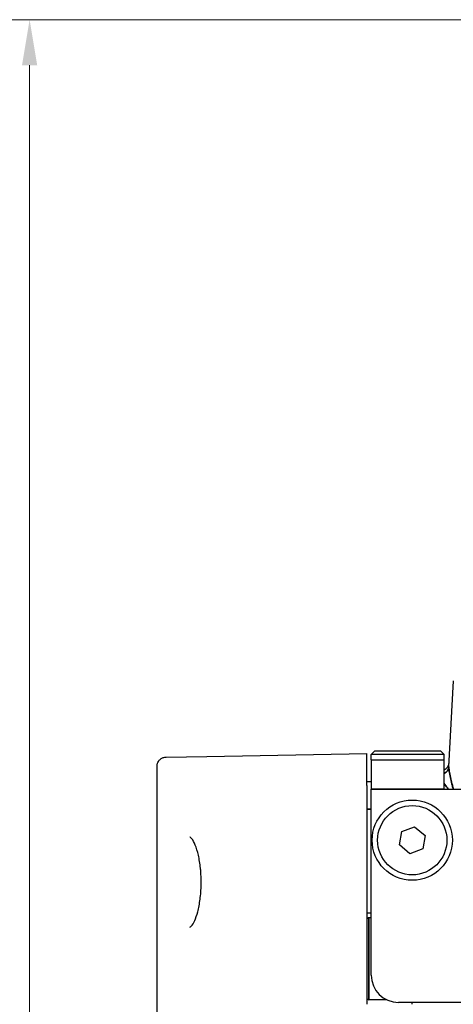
# Model space of a CAD drawing. Header units: millimetres. Extents: x 399 to 6233, y -1870 to 1602.
# Tile 611 of 656: x 5307 to 5331, y 654 to 708. Entities that reach past the tile are written whole.
import ezdxf

# ---------------------------------------------------------------- set-up
doc = ezdxf.new("R2010")
doc.units = ezdxf.units.MM
for name, color, linetype, lineweight in [('AM_5', 3, 'Continuous', 25), ('可見 (ISO)', 7, 'Continuous', 25), ('窄部可見 (ISO)', 7, 'Continuous', 35)]:
    doc.layers.add(name, color=color, linetype=linetype, lineweight=lineweight)
doc.styles.add('尺寸標註', font='romans.shx', dxfattribs={"bigfont": 'CHINESET.SHX'})
doc.dimstyles.new('CNS1$0', dxfattribs={"dimtxt": 2.5, "dimasz": 2.5, "dimexe": 1, "dimexo": 1, "dimgap": 1.5, "dimtad": 1, "dimtoh": 1, "dimdec": 1, "dimdsep": 46, "dimtxsty": '尺寸標註', "dimcen": 0, "dimclrd": 2, "dimclre": 2, "dimclrt": 1, "dimadec": 0, "dimazin": 2, "dimtp": 0.1, "dimtm": 0.1, "dimtfac": 0.71, "dimtdec": 1, "dimtmove": 0, "dimatfit": 0, "dimfxl": 0, "dimlwd": 13, "dimlwe": 13, "dimarcsym": 0})

# ---------------------------------------------------------------- blocks, each defined once
blk = doc.blocks.new('*D305')
at = {"layer": 'AM_5', "color": 2, "lineweight": 13}
for p, q in [((5352.221, 707.522), (5306.894, 707.522)), ((5307.894, 705.022), (5307.894, 609.522)), ((5325.386, 607.022), (5306.894, 607.022))]:
    blk.add_line(p, q, dxfattribs=at)
at = {"layer": 'AM_5', "color": 2, "lineweight": -2}
for points in [[(5307.477, 705.022), (5308.311, 705.022), (5307.894, 707.522)], [(5307.477, 609.522), (5308.311, 609.522), (5307.894, 607.022)]]:
    blk.add_solid(points, dxfattribs=at)
at = {"layer": 'Defpoints', "color": 0, "lineweight": -2}
for p in [(5353.221, 707.522), (5307.894, 607.022), (5326.386, 607.022)]:
    blk.add_point(p, dxfattribs=at)
at = {"layer": 'AM_5', "color": 1, "insert": (5305.144, 657.272), "char_height": 2.5, "attachment_point": 5, "rotation": 90, "style": '尺寸標註'}
blk.add_mtext('100.5', dxfattribs=at)

msp = doc.modelspace()

# ---------------------------------------------------------------- linework, layer by layer
at = {"layer": '可見 (ISO)'}
for p, q in [((5330.898, 666.544), (5331.145, 671.255)), ((5315.377, 667.08), (5317.613, 667.119)), ((5317.613, 667.119), (5326.386, 667.272)), ((5326.386, 665.522), (5326.386, 667.272)), ((5326.836, 667.422), (5326.636, 667.222)), ((5330.636, 667.222), (5326.636, 667.222)), ((5326.636, 666.922), (5326.636, 667.222)), ((5326.636, 666.922), (5330.636, 666.922)), ((5326.636, 666.922), (5326.636, 665.322)), ((5326.836, 667.422), (5330.436, 667.422)), ((5330.436, 667.422), (5330.636, 667.222)), ((5330.636, 666.922), (5330.636, 667.222)), ((5330.636, 665.322), (5330.636, 666.922)), ((5314.886, 641.879), (5314.886, 666.58)), ((5326.636, 665.722), (5326.386, 665.722)), ((5326.386, 665.522), (5326.386, 653.522)), ((5326.636, 655.122), (5326.636, 665.322)), ((5330.636, 665.322), (5435.136, 665.322)), ((5328.309, 663.002), (5329.013, 663.262)), ((5329.013, 663.262), (5329.59, 662.782)), ((5328.182, 662.262), (5328.309, 663.002)), ((5329.59, 662.782), (5329.463, 662.042)), ((5328.759, 661.782), (5328.182, 662.262)), ((5329.463, 662.042), (5328.759, 661.782)), ((5326.636, 658.522), (5326.386, 658.522)), ((5326.636, 658.272), (5326.511, 658.272)), ((5327.482, 653.772), (5326.511, 653.772)), ((5437.636, 653.622), (5328.136, 653.622)), ((5328.886, 653.522), (5328.886, 653.622))]:
    msp.add_line(p, q, dxfattribs=at)
for radius in [2.2, 1.9]:
    msp.add_circle((5328.886, 662.522), radius, dxfattribs=at)
for centre, radius, start, end in [((5330.412, 666.822), 0.5, 296.6773, 357), ((5326.511, 658.147), 0.125, 90, 180), ((5328.136, 655.122), 1.5, 180, 270), ((5326.511, 653.897), 0.125, 180, 270)]:
    msp.add_arc(centre, radius, start, end, dxfattribs=at)
for points, knots in [([(5314.886, 666.58), (5314.886, 666.634), (5314.895, 666.688), (5314.924, 666.774), (5314.94, 666.808), (5314.988, 666.887), (5315.024, 666.929), (5315.092, 666.985), (5315.12, 667.004), (5315.197, 667.046), (5315.251, 667.064), (5315.329, 667.077), (5315.353, 667.079), (5315.377, 667.08)], [0, 0, 0, 0, 0.01613951, 0.01613951, 0.02726405, 0.02726405, 0.04367273, 0.04367273, 0.05366158, 0.05366158, 0.07009685, 0.07009685, 0.07740054, 0.07740054, 0.07740054, 0.07740054]), ([(5317.267, 660.993), (5317.24, 661.246), (5317.201, 661.487), (5317.104, 661.913), (5317.045, 662.103), (5316.921, 662.409), (5316.853, 662.529), (5316.741, 662.667), (5316.699, 662.685), (5316.692, 662.686), (5316.692, 662.686), (5316.692, 662.686)], [0, 0, 0, 0, 0.0798484, 0.0798484, 0.1603704, 0.1603704, 0.2422508, 0.2422508, 0.319718, 0.319718, 0.3306915, 0.3306915, 0.3306915, 0.3306915]), ([(5316.692, 657.757), (5316.692, 657.757), (5316.722, 657.763), (5316.824, 657.874), (5316.889, 657.975), (5317.009, 658.241), (5317.066, 658.406), (5317.169, 658.799), (5317.215, 659.037), (5317.28, 659.539), (5317.3, 659.809), (5317.306, 660.112), (5317.306, 660.144), (5317.307, 660.225), (5317.306, 660.273), (5317.304, 660.468), (5317.298, 660.614), (5317.282, 660.836), (5317.275, 660.916), (5317.267, 660.993)], [0.002547, 0.002547, 0.002547, 0.002547, 0.0800677, 0.0800677, 0.1583486, 0.1583486, 0.2339547, 0.2339547, 0.3160705, 0.3160705, 0.3971781, 0.3971781, 0.4068801, 0.4068801, 0.4214367, 0.4214367, 0.4652627, 0.4652627, 0.4898931, 0.4898931, 0.4898931, 0.4898931])]:
    msp.add_open_spline(points, degree=3, knots=knots, dxfattribs=at)
at = {"layer": '窄部可見 (ISO)'}
for p, q in [((5326.636, 665.322), (5330.636, 665.322)), ((5326.386, 664.222), (5326.636, 664.222)), ((5326.511, 653.772), (5326.511, 658.272))]:
    msp.add_line(p, q, dxfattribs=at)
msp.add_ellipse((5330.398, 666.57), major_axis=(0.499, -0.026), ratio=0.873657, start_param=5.253727, end_param=6.283185, dxfattribs=at)
for points, knots in [([(5330.898, 666.544), (5330.893, 666.446), (5330.906, 666.339), (5330.925, 666.226), (5330.945, 666.112), (5330.97, 665.996), (5330.999, 665.877), (5331.027, 665.758), (5331.058, 665.636), (5331.088, 665.514), (5331.103, 665.45), (5331.119, 665.386), (5331.133, 665.322)], [0, 0, 0, 0, 0.000385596, 0.000385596, 0.000385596, 0.000771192, 0.000771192, 0.000771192, 0.001156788, 0.001156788, 0.001156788, 0.001356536, 0.001356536, 0.001356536, 0.001356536]), ([(5330.861, 665.322), (5330.801, 665.408), (5330.739, 665.49), (5330.681, 665.572), (5330.666, 665.593), (5330.651, 665.614), (5330.636, 665.635)], [0.00055001, 0.00055001, 0.00055001, 0.00055001, 0.0008873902, 0.0008873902, 0.0008873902, 0.0009751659, 0.0009751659, 0.0009751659, 0.0009751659])]:
    msp.add_open_spline(points, degree=3, knots=knots, dxfattribs=at)

# ---------------------------------------------------------------- dimensions: what is measured, and where the dimension line sits
at = {"layer": 'AM_5'}
dim = msp.add_linear_dim(base=(5307.894, 607.022), p1=(5353.221, 707.522), p2=(5326.386, 607.022), angle=90, dimstyle='CNS1$0', override={"dimpost": ''}, dxfattribs=at)
dim.commit()
dim.dimension.update_dxf_attribs({"geometry": '*D305', "text_midpoint": (5305.144, 657.272)})

doc.saveas('drawing.dxf')
